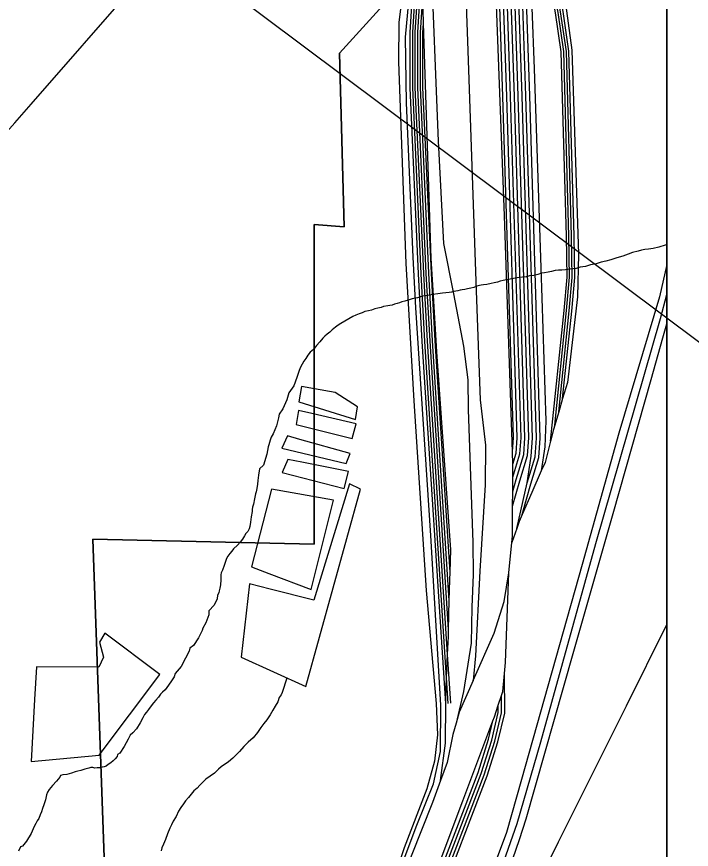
# Model space of a CAD drawing. Extents: x 0 to 34, y 0 to 22.
# Drawn here: x 8.5847 to 8.9119, y 15.0254 to 15.4293 of the extents above; entities that cross this region are included whole.
import ezdxf

# ---------------------------------------------------------------- set-up
doc = ezdxf.new("R2010")
doc.units = 0
for name, color, linetype in [('GM_X_Corporation', 7, 'Continuous'), ('GM_X_Minor_Lake', 7, 'Continuous'), ('GM_X_Minor_River', 7, 'Continuous'), ('GM_X_Rail_Line', 7, 'Continuous'), ('GM_X_State_Route', 7, 'Continuous'), ('GM_X_Township_Road', 7, 'Continuous'), ('SH_Data', 7, 'Continuous'), ('SH_Text', 7, 'Continuous')]:
    doc.layers.add(name, color=color, linetype=linetype)

msp = doc.modelspace()

# ---------------------------------------------------------------- linework, layer by layer
at = {"layer": 'GM_X_Corporation'}
for points in [[(8.9, 14.1), (8.9, 16.10976)], [(8.63507, 14.79895), (8.62156, 15.1758), (8.72899, 15.17339), (8.72897, 15.32848), (8.74357, 15.32736), (8.74132, 15.41165), (8.9, 15.58629), (8.9, 15.59167), (8.87556, 15.5923), (8.84594, 15.59306), (8.84566, 15.59307), (8.8286, 15.59343), (8.77267, 15.59373), (8.76941, 15.59472), (8.76664, 15.59501), (8.76307, 15.59532), (8.74565, 15.59567), (8.73613, 15.59606), (8.73454, 15.59619), (8.73038, 15.59655), (8.67904, 15.59737), (8.2359, 15.6045), (7.9702, 15.61776)]]:
    msp.add_lwpolyline(points, dxfattribs=at)
msp.add_lwpolyline([(8.65472, 14.1), (8.9, 14.1), (8.9, 15.58629), (8.74132, 15.41165), (8.74357, 15.32736), (8.72897, 15.32848), (8.72899, 15.17339), (8.62156, 15.1758), (8.63507, 14.79895), (8.63549, 14.78709), (8.64019, 14.61596), (8.64781, 14.34069)], close=True, dxfattribs=at)
at = {"layer": 'GM_X_Minor_Lake'}
for points in [[(8.7228, 15.24985), (8.72162, 15.24243), (8.749, 15.23391), (8.74998, 15.23999), (8.73916, 15.24691), (8.72909, 15.24872)], [(8.72909, 15.24872), (8.7228, 15.24985)], [(8.72141, 15.23824), (8.72023, 15.2314), (8.74743, 15.22459), (8.74937, 15.23181), (8.72785, 15.23676)], [(8.72785, 15.23676), (8.72141, 15.23824)], [(8.71607, 15.22589), (8.71333, 15.22001), (8.74452, 15.21261), (8.74645, 15.21736), (8.72206, 15.22421)], [(8.72206, 15.22421), (8.71607, 15.22589)], [(8.71616, 15.21448), (8.71346, 15.20821), (8.74351, 15.20044), (8.74564, 15.20861), (8.72296, 15.21312)], [(8.72296, 15.21312), (8.71616, 15.21448)], [(8.69762, 15.15411), (8.69353, 15.11857), (8.72488, 15.10432), (8.75142, 15.20011), (8.7461, 15.20261), (8.72888, 15.14617), (8.70757, 15.15158)], [(8.70828, 15.20005), (8.69858, 15.16242), (8.70694, 15.15924)], [(8.70694, 15.15924), (8.72748, 15.15141), (8.73834, 15.19475), (8.70828, 15.20005)], [(8.70757, 15.15158), (8.69762, 15.15411)], [(8.59341, 15.09809), (8.5917, 15.06801), (8.62465, 15.07107), (8.65416, 15.11012), (8.62741, 15.13025), (8.62491, 15.12589), (8.62678, 15.11864), (8.62447, 15.11371), (8.59432, 15.11398)], [(8.59432, 15.11398), (8.59341, 15.09809)]]:
    msp.add_lwpolyline(points, dxfattribs=at)
at = {"layer": 'GM_X_Minor_River'}
for points in [[(8.9, 15.31864), (8.89926, 15.31838), (8.8962, 15.31745), (8.89335, 15.31689), (8.89106, 15.31652), (8.88934, 15.31634), (8.88782, 15.31597), (8.8861, 15.3156), (8.88343, 15.31485), (8.88134, 15.3141), (8.87867, 15.31316), (8.87581, 15.31223), (8.87294, 15.31129), (8.87047, 15.31073), (8.86818, 15.31017), (8.8657, 15.30942), (8.86303, 15.30887), (8.86055, 15.30812), (8.85807, 15.30775), (8.85598, 15.30719), (8.85312, 15.30683), (8.85083, 15.30646), (8.84912, 15.30628), (8.84741, 15.30629), (8.84588, 15.30611), (8.84417, 15.30573), (8.84245, 15.30536)], [(8.84245, 15.30536), (8.84073, 15.30499), (8.83921, 15.30481), (8.83749, 15.30425), (8.83559, 15.30369), (8.83349, 15.30351), (8.83178, 15.30313), (8.83006, 15.30295), (8.82835, 15.30277), (8.82644, 15.3024), (8.82072, 15.30129), (8.8192, 15.30092), (8.81786, 15.30054), (8.81634, 15.30017), (8.81481, 15.2998), (8.81272, 15.29943), (8.81119, 15.29925), (8.81005, 15.29906), (8.8091, 15.29888), (8.80795, 15.2985), (8.80643, 15.29794), (8.8049, 15.29757), (8.80338, 15.2972), (8.80204, 15.29701), (8.80071, 15.29683), (8.79976, 15.29664), (8.79861, 15.29627), (8.79766, 15.29608), (8.79671, 15.2959), (8.79556, 15.29571), (8.79442, 15.29553), (8.79289, 15.29535), (8.79118, 15.29517), (8.78889, 15.2948), (8.78661, 15.29443), (8.78394, 15.29406), (8.78146, 15.2937), (8.77917, 15.29295), (8.7765, 15.29239), (8.7746, 15.29183), (8.77288, 15.29127), (8.77155, 15.29089), (8.7704, 15.29052), (8.76926, 15.29014), (8.76792, 15.28977), (8.76678, 15.2894), (8.76564, 15.28921), (8.76468, 15.28903), (8.76259, 15.28866), (8.76144, 15.28828), (8.75992, 15.28791), (8.75839, 15.28754), (8.75687, 15.28697), (8.75534, 15.2866), (8.75363, 15.28623), (8.75229, 15.28567), (8.75076, 15.2851), (8.74924, 15.28454), (8.74771, 15.28379), (8.74198, 15.28039), (8.74065, 15.27964), (8.73931, 15.27869), (8.73778, 15.27737), (8.73663, 15.27623), (8.73529, 15.27529), (8.73415, 15.27434), (8.73319, 15.2734), (8.73166, 15.2715), (8.73013, 15.2698), (8.7286, 15.2679), (8.72707, 15.26658), (8.72592, 15.26506), (8.72496, 15.26354), (8.724, 15.26221), (8.72323, 15.2607), (8.72227, 15.25899), (8.7215, 15.25709), (8.72053, 15.25424), (8.71918, 15.25025), (8.71746, 15.24797), (8.71669, 15.24684), (8.71572, 15.24341), (8.7138, 15.23905), (8.71207, 15.23639), (8.71168, 15.23468), (8.71071, 15.23088), (8.70917, 15.22689), (8.70821, 15.22537), (8.70763, 15.22385), (8.70725, 15.22271), (8.70705, 15.22157), (8.70666, 15.22062), (8.70608, 15.21701), (8.70434, 15.21169), (8.70243, 15.20998), (8.70203, 15.20694), (8.70164, 15.20428), (8.70144, 15.20257), (8.70124, 15.20047), (8.70085, 15.19876), (8.70046, 15.19781)], [(8.70046, 15.19781), (8.70007, 15.19534), (8.69949, 15.19287), (8.6991, 15.19135), (8.69891, 15.19021), (8.6989, 15.18926), (8.69851, 15.18659), (8.69812, 15.18412), (8.69772, 15.18203), (8.69753, 15.18089), (8.69676, 15.17956), (8.6958, 15.17861), (8.69523, 15.17747), (8.69427, 15.17577), (8.69312, 15.17444), (8.69178, 15.17292), (8.68987, 15.17122), (8.6891, 15.17008), (8.68814, 15.16895), (8.68718, 15.16762), (8.68642, 15.16648), (8.68603, 15.16496), (8.68526, 15.16306), (8.68449, 15.16078), (8.68391, 15.15945), (8.68371, 15.1585), (8.6837, 15.15603), (8.6835, 15.15374), (8.6833, 15.15203), (8.68291, 15.1507), (8.68272, 15.14975), (8.68214, 15.14861), (8.68194, 15.1469), (8.68041, 15.14386), (8.67792, 15.14102), (8.67791, 15.13912), (8.67637, 15.13532), (8.67502, 15.13266), (8.67464, 15.13152), (8.67291, 15.12791), (8.67041, 15.12431), (8.66869, 15.12299), (8.66831, 15.12147), (8.66657, 15.11805), (8.66446, 15.11406), (8.66255, 15.11179), (8.66159, 15.11065), (8.66101, 15.10913), (8.65986, 15.10704), (8.65833, 15.10496), (8.65679, 15.10268), (8.65545, 15.10155), (8.6545, 15.1006), (8.65354, 15.09927), (8.6522, 15.09776), (8.65105, 15.09643), (8.6499, 15.09492), (8.64856, 15.09321), (8.6476, 15.09188), (8.64664, 15.09075), (8.64588, 15.08923), (8.64453, 15.08676), (8.6428, 15.08391), (8.64108, 15.08183), (8.63974, 15.0807), (8.63878, 15.0788), (8.63686, 15.07519), (8.63475, 15.07197), (8.6336, 15.0714), (8.63341, 15.07045), (8.63245, 15.06931), (8.63149, 15.06837), (8.63035, 15.06742), (8.62901, 15.06648), (8.62805, 15.06572), (8.6271, 15.06535), (8.62615, 15.06516), (8.625, 15.06498), (8.62367, 15.06498), (8.62253, 15.0648), (8.62158, 15.065), (8.62063, 15.065), (8.61967, 15.06481), (8.61777, 15.06425), (8.61586, 15.06369), (8.61433, 15.06332), (8.613, 15.06295), (8.61128, 15.06239), (8.60899, 15.06164), (8.60709, 15.06146), (8.60595, 15.06127), (8.60556, 15.06032), (8.60403, 15.05843), (8.60211, 15.05634), (8.60039, 15.05445), (8.59962, 15.05312), (8.59924, 15.05179), (8.59865, 15.04932), (8.59788, 15.04704), (8.5973, 15.04514), (8.59672, 15.04362)], [(8.71581, 15.10844), (8.71353, 15.10143), (8.71295, 15.10029), (8.712, 15.09896), (8.71141, 15.09687), (8.71007, 15.09479), (8.70892, 15.09289), (8.70758, 15.09061), (8.70604, 15.08814), (8.70451, 15.08644), (8.70317, 15.08454), (8.70144, 15.08208), (8.69934, 15.07942), (8.69704, 15.07734), (8.69494, 15.07526), (8.69283, 15.0728), (8.68958, 15.06958), (8.68747, 15.06788), (8.68384, 15.06542), (8.68251, 15.06429), (8.68059, 15.06239), (8.67849, 15.06088), (8.67639, 15.05937), (8.67486, 15.05786), (8.67352, 15.05653), (8.67218, 15.05502), (8.67065, 15.05369), (8.66931, 15.05218), (8.66797, 15.05047), (8.66663, 15.04896), (8.66567, 15.04744), (8.66433, 15.04573), (8.66318, 15.04383), (8.66202, 15.04137), (8.66068, 15.03909), (8.65972, 15.03719), (8.65895, 15.03567), (8.6578, 15.03282), (8.65683, 15.03016), (8.65587, 15.02789), (8.6551, 15.02618), (8.65471, 15.02466)], [(8.59672, 15.04362), (8.59614, 15.0421), (8.59537, 15.04039), (8.59461, 15.03925), (8.59403, 15.03792), (8.59326, 15.03641), (8.59172, 15.03299), (8.58942, 15.02938), (8.5875, 15.02692), (8.58655, 15.02654), (8.58559, 15.02446)]]:
    msp.add_lwpolyline(points, dxfattribs=at)
at = {"layer": 'GM_X_Rail_Line'}
for p, q in [((8.78203, 15.42608), (8.78161, 15.43901)), ((8.8495, 15.24399), (8.84758, 15.23755)), ((8.84758, 15.23755), (8.84567, 15.23111)), ((8.82532, 15.21227), (8.82512, 15.21826)), ((8.82528, 15.1989), (8.82531, 15.2059)), ((8.82724, 15.18094), (8.83226, 15.20314)), ((8.82524, 15.19181), (8.82528, 15.1989)), ((8.82724, 15.18094), (8.82487, 15.17428)), ((8.82337, 15.15955), (8.82487, 15.17428)), ((8.79418, 15.13202), (8.79452, 15.14611)), ((8.79321, 15.10852), (8.79372, 15.11995)), ((8.79525, 15.09624), (8.79372, 15.11995)), ((8.79401, 15.09616), (8.79321, 15.10852)), ((8.81825, 15.09528), (8.81977, 15.1))]:
    msp.add_line(p, q, dxfattribs=at)
for points in [[(8.80773, 15.62984), (8.80364, 15.61001), (8.79854, 15.59226), (8.79197, 15.57615), (8.78506, 15.55987), (8.78095, 15.5459), (8.77947, 15.53061), (8.78079, 15.5168), (8.78079, 15.50496), (8.77848, 15.48786), (8.77142, 15.43673), (8.7701, 15.42654), (8.76994, 15.4073), (8.77339, 15.30948), (8.77733, 15.2429), (8.78325, 15.151), (8.78818, 15.09608), (8.78884, 15.08096), (8.78736, 15.06814), (8.78358, 15.05466), (8.77257, 15.02605), (8.76813, 15.0124), (8.76392, 14.99747)], [(8.80403, 15.59611), (8.79821, 15.57615), (8.79575, 15.56217), (8.78851, 15.51285), (8.78522, 15.49131), (8.78539, 15.46221), (8.78917, 15.36883), (8.79164, 15.31918), (8.79657, 15.29485), (8.80134, 15.26937), (8.80347, 15.25309), (8.80364, 15.23879), (8.80594, 15.17418), (8.8061, 15.15872), (8.80545, 15.14278), (8.80512, 15.12535), (8.80134, 15.102), (8.7978, 15.08653)], [(8.80403, 15.59611), (8.80364, 15.59374), (8.80117, 15.58124), (8.79903, 15.5648), (8.7992, 15.53307), (8.80331, 15.41733), (8.80758, 15.29633), (8.80956, 15.24339), (8.81202, 15.22136), (8.81186, 15.20213), (8.80939, 15.16037), (8.80726, 15.11927), (8.8061, 15.10726)], [(8.82512, 15.21826), (8.82123, 15.33266), (8.81367, 15.53324), (8.81301, 15.58141)], [(8.82512, 15.21826), (8.82559, 15.22507), (8.82052, 15.39044), (8.81723, 15.48775), (8.81429, 15.57474)], [(8.84363, 15.22344), (8.85016, 15.28679), (8.85164, 15.30291), (8.85132, 15.3228), (8.84885, 15.41223), (8.84605, 15.43114), (8.84211, 15.45251), (8.82978, 15.52271), (8.82111, 15.57145)], [(8.82532, 15.21227), (8.82693, 15.21751), (8.82746, 15.22503), (8.82238, 15.3905), (8.81909, 15.48781), (8.81655, 15.56297)], [(8.84567, 15.23111), (8.8514, 15.28667), (8.85289, 15.30286), (8.85256, 15.32283), (8.85009, 15.41234), (8.84728, 15.43135), (8.84333, 15.45273), (8.831, 15.52293), (8.82379, 15.56345)], [(8.84758, 15.23755), (8.85264, 15.28655), (8.85413, 15.30281), (8.8538, 15.32285), (8.85133, 15.41245), (8.84851, 15.43155), (8.84456, 15.45295), (8.83223, 15.52315), (8.82648, 15.55544)], [(8.82531, 15.2059), (8.82878, 15.21716), (8.82933, 15.225), (8.82424, 15.39056), (8.82096, 15.48787), (8.81882, 15.55121)], [(8.8495, 15.24399), (8.85388, 15.28643), (8.85538, 15.30277), (8.85504, 15.32288), (8.85257, 15.41256), (8.84973, 15.43175), (8.84578, 15.45317), (8.83345, 15.52336), (8.82991, 15.54328)], [(8.82991, 15.54328), (8.83224, 15.53455), (8.84244, 15.47668), (8.85033, 15.43936), (8.85395, 15.41306), (8.85723, 15.31409), (8.85674, 15.29337), (8.85181, 15.25178), (8.8495, 15.24399)], [(8.82528, 15.1989), (8.8269, 15.20471), (8.83062, 15.21682), (8.83119, 15.22496), (8.82611, 15.39062), (8.82282, 15.48794), (8.82108, 15.53944)], [(8.82524, 15.19181), (8.82869, 15.20419), (8.83247, 15.21647), (8.83306, 15.22492), (8.82797, 15.39068), (8.82468, 15.488), (8.82334, 15.52768)], [(8.83226, 15.20314), (8.83431, 15.21613), (8.83492, 15.22489), (8.82983, 15.39074), (8.82655, 15.48806), (8.82565, 15.51458)], [(8.83226, 15.20314), (8.83615, 15.21579), (8.83679, 15.22485), (8.8317, 15.3908), (8.82841, 15.48813), (8.82796, 15.50131)], [(8.79372, 15.11995), (8.78392, 15.27182), (8.78212, 15.30467), (8.77801, 15.39486), (8.77801, 15.42169), (8.78064, 15.46271), (8.78221, 15.48735)], [(8.82992, 15.18776), (8.83405, 15.20262), (8.838, 15.21544), (8.83866, 15.22481), (8.83356, 15.39086), (8.83027, 15.48819)], [(8.83027, 15.48819), (8.83274, 15.47208), (8.8334, 15.46369), (8.8357, 15.40401), (8.83734, 15.35584), (8.83899, 15.30767), (8.84129, 15.2332), (8.84079, 15.22054), (8.83915, 15.2089)], [(8.79321, 15.10852), (8.78268, 15.27174), (8.78088, 15.30461), (8.77677, 15.39484), (8.77677, 15.42173), (8.7794, 15.46279), (8.78018, 15.47511)], [(8.76392, 14.99747), (8.77881, 15.03706), (8.78687, 15.05712), (8.79032, 15.0729), (8.79049, 15.09526), (8.78555, 15.17763), (8.77832, 15.28811), (8.777, 15.31261), (8.77372, 15.38741), (8.77322, 15.4193), (8.77487, 15.43657), (8.77816, 15.46287)], [(8.79277, 15.09608), (8.78144, 15.27167), (8.77964, 15.30455), (8.77553, 15.39481), (8.77553, 15.42177), (8.77816, 15.46287)], [(8.79418, 15.13202), (8.78517, 15.27189), (8.78336, 15.30474), (8.77925, 15.39489), (8.77925, 15.42165), (8.78127, 15.45316)], [(8.79452, 15.14611), (8.78641, 15.27197), (8.7846, 15.3048), (8.7805, 15.39492), (8.7805, 15.42161), (8.78161, 15.43901)], [(8.79488, 15.15978), (8.78765, 15.27204), (8.78584, 15.30486), (8.78174, 15.39495), (8.78174, 15.42157), (8.78203, 15.42608)], [(8.79488, 15.15978), (8.79525, 15.17072), (8.78851, 15.26674), (8.78687, 15.29403), (8.78572, 15.31195), (8.78203, 15.42608)], [(8.9, 15.30899), (8.89653, 15.29337), (8.8768, 15.22728), (8.85904, 15.16349), (8.82961, 15.05926), (8.82222, 15.03361), (8.81317, 15.00928), (8.80462, 14.98906), (8.7867, 14.95141), (8.76303, 14.90258), (8.75695, 14.88894), (8.75054, 14.87315), (8.74533, 14.85887)], [(8.74533, 14.85887), (8.76994, 14.90653), (8.79492, 14.95716), (8.80726, 14.98182), (8.81465, 15.00155), (8.82748, 15.03789), (8.83899, 15.07751), (8.86562, 15.17368), (8.89702, 15.28285), (8.9, 15.29445)], [(8.67995, 14.70374), (8.70543, 14.75503), (8.71156, 14.76783), (8.7164, 14.77998), (8.72038, 14.79041), (8.72629, 14.80589), (8.73662, 14.83288), (8.74317, 14.84589), (8.75769, 14.87504), (8.77285, 14.90482), (8.78178, 14.92235), (8.78812, 14.93514), (8.79995, 14.95902), (8.80839, 14.9774), (8.81253, 14.98697), (8.81651, 14.99654), (8.82199, 15.0109), (8.82861, 15.03009), (8.83173, 15.04015), (8.85463, 15.12042), (8.87393, 15.18832), (8.89237, 15.25327), (8.89812, 15.27349), (8.9, 15.28024)], [(8.84567, 15.23111), (8.84507, 15.22909), (8.84363, 15.22344)], [(8.84363, 15.22344), (8.84096, 15.21298), (8.83915, 15.2089)], [(8.82531, 15.2059), (8.82534, 15.21166), (8.82532, 15.21227)], [(8.83915, 15.2089), (8.83455, 15.19851), (8.82992, 15.18776)], [(8.82487, 15.17428), (8.82518, 15.1773), (8.82524, 15.19181)], [(8.82992, 15.18776), (8.82846, 15.18437), (8.82724, 15.18094)], [(8.79452, 15.14611), (8.79476, 15.15609), (8.79488, 15.15978)], [(8.8061, 15.10726), (8.8163, 15.13028), (8.82107, 15.14557), (8.82337, 15.15955)], [(8.82123, 15.11073), (8.82172, 15.11598), (8.82337, 15.15955)], [(8.79372, 15.11995), (8.7941, 15.12864), (8.79418, 15.13202)], [(8.50853, 14.3664), (8.58136, 14.51163), (8.61852, 14.58627), (8.6657, 14.68063), (8.67968, 14.7076), (8.69135, 14.73785), (8.71026, 14.78914), (8.72999, 14.8406), (8.76024, 14.92395), (8.78851, 14.99728), (8.81284, 15.06107), (8.81811, 15.07751), (8.82139, 15.09148), (8.82123, 15.11073)], [(8.81977, 15.1), (8.82041, 15.102), (8.82123, 15.11073)], [(8.79277, 15.09608), (8.79279, 15.09904), (8.79321, 15.10852)], [(8.8061, 15.10726), (8.79936, 15.09197), (8.7978, 15.08653)], [(8.51314, 14.37904), (8.57997, 14.51232), (8.61713, 14.58696), (8.66432, 14.68134), (8.67826, 14.70824), (8.6899, 14.7384), (8.7088, 14.78969), (8.72853, 14.84114), (8.75878, 14.9245), (8.78706, 14.99783), (8.81138, 15.06158), (8.81661, 15.07792), (8.81984, 15.09166), (8.81977, 15.1)], [(8.51739, 14.39099), (8.57858, 14.51302), (8.61574, 14.58765), (8.66293, 14.68204), (8.67684, 14.70888), (8.68844, 14.73894), (8.70735, 14.79024), (8.72707, 14.84169), (8.75733, 14.92504), (8.78561, 14.99839), (8.80991, 15.06209), (8.81511, 15.07834), (8.81828, 15.09183), (8.81825, 15.09528)], [(8.79027, 15.05875), (8.79262, 15.07685), (8.79277, 15.09608)], [(8.81571, 15.08766), (8.81646, 15.08967), (8.81825, 15.09528)], [(8.52281, 14.40526), (8.52432, 14.4092), (8.53023, 14.42433), (8.58876, 14.54106), (8.6486, 14.65992), (8.67146, 14.70595), (8.67984, 14.72404), (8.7068, 14.79851), (8.72966, 14.85868), (8.76435, 14.95108), (8.80117, 15.0489), (8.81571, 15.08766)], [(8.52281, 14.40526), (8.57719, 14.51371), (8.61435, 14.58835), (8.66155, 14.68275), (8.67542, 14.70951), (8.68699, 14.73949), (8.70589, 14.79078), (8.72562, 14.84223), (8.75587, 14.92559), (8.78416, 14.99895), (8.80845, 15.06261), (8.81361, 15.07875), (8.81571, 15.08766)], [(8.7978, 15.08653), (8.79624, 15.08112), (8.79345, 15.06748), (8.79027, 15.05875)], [(8.79027, 15.05875), (8.78638, 15.04808), (8.75568, 14.97078)]]:
    msp.add_lwpolyline(points, dxfattribs=at)
at = {"layer": 'GM_X_State_Route'}
for points in [[(8.5917, 15.3868), (8.64241, 15.44487), (8.65691, 15.46115), (8.66246, 15.4675), (8.68173, 15.48953), (8.68766, 15.49631), (8.69785, 15.50795)], [(8.37, 15.13265), (8.37412, 15.13725), (8.3821, 15.14627), (8.39643, 15.16251), (8.43134, 15.20299), (8.47367, 15.25155), (8.49111, 15.27152), (8.50847, 15.29158), (8.52181, 15.30684), (8.53718, 15.3245), (8.56367, 15.35522), (8.57599, 15.36929), (8.5838, 15.37775), (8.5917, 15.3868)]]:
    msp.add_lwpolyline(points, dxfattribs=at)
at = {"layer": 'GM_X_Township_Road'}
msp.add_line((8.88039, 15.09497), (8.9, 15.13444), dxfattribs=at)
msp.add_lwpolyline([(8.71788, 14.77024), (8.72664, 14.78733), (8.74639, 14.82608), (8.78564, 14.90548), (8.79614, 14.92629), (8.80178, 14.93736), (8.81063, 14.95551), (8.81907, 14.97212), (8.83371, 15.00128), (8.84754, 15.02909), (8.86354, 15.06105), (8.88039, 15.09497)], dxfattribs=at)
at = {"layer": 'SH_Data'}
msp.add_line((8.9, 20.9), (8.9, 14.1), dxfattribs=at)
msp.add_line((8.9, 20.9), (8.9, 14.1), dxfattribs=at)
at = {"layer": 'SH_Text'}
msp.add_lwpolyline([(6.36862, 17.17654), (9.3797, 15.22429), (9.3797, 14.92419)], close=True, dxfattribs=at)

doc.saveas('drawing.dxf')
